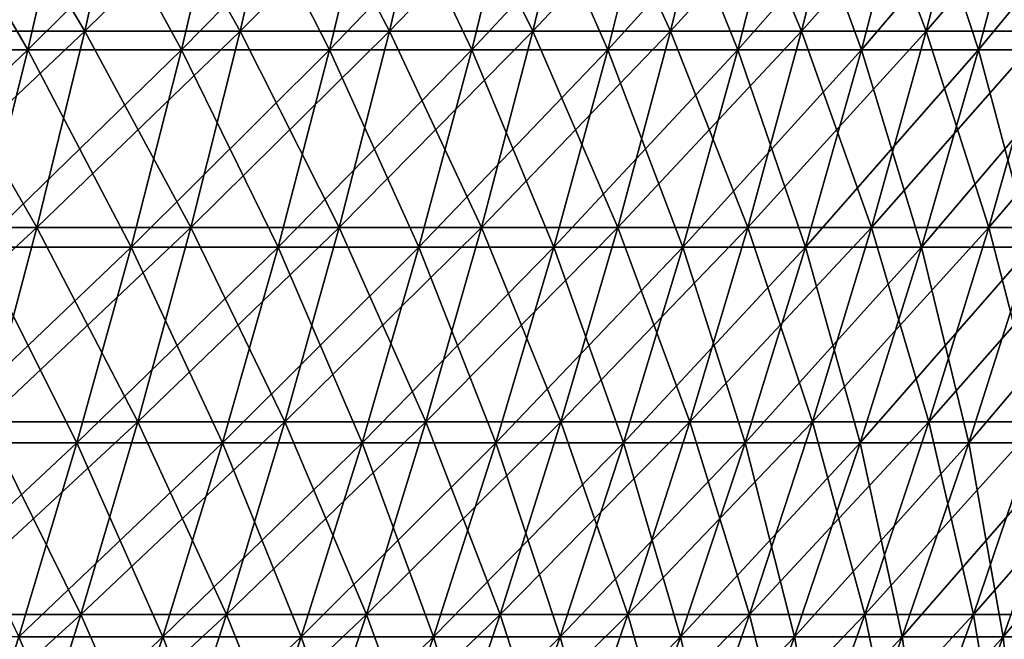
# Model space of a CAD drawing. Header units: millimetres. Extents: x -250 to 250, y 3898 to 4150.
# Tile 544 of 558: x 179 to 209, y 4058 to 4077. Entities that reach past the tile are written whole.
import ezdxf

# ---------------------------------------------------------------- set-up
doc = ezdxf.new("R2010")
doc.units = ezdxf.units.MM
doc.header["$LTSCALE"] = 5.599365
for name, color, linetype in [('2', 7, 'CONTINUOUS'), ('3', 7, 'CONTINUOUS'), ('4', 7, 'CONTINUOUS'), ('5', 7, 'CONTINUOUS')]:
    doc.layers.add(name, color=color, linetype=linetype)

msp = doc.modelspace()

# ---------------------------------------------------------------- linework, layer by layer
at = {"layer": '2', "color": 251, "linetype": 'Continuous', "true_color": 0x504f50}
for points in [[(181.413, 4076.295, -155.425), (176.541, 4076.295, -160.938), (182.752, 4082.276, -156.573), (181.413, 4076.295, -155.425)], [(182.752, 4082.276, -156.573), (176.541, 4076.295, -160.938), (177.844, 4082.276, -162.126), (182.752, 4082.276, -156.573)], [(186.113, 4076.295, -149.765), (181.413, 4076.295, -155.425), (187.487, 4082.276, -150.87), (186.113, 4076.295, -149.765)], [(187.487, 4082.276, -150.87), (181.413, 4076.295, -155.425), (182.752, 4082.276, -156.573), (187.487, 4082.276, -150.87)], [(190.637, 4076.295, -143.962), (186.113, 4076.295, -149.765), (192.044, 4082.276, -145.025), (190.637, 4076.295, -143.962)], [(192.044, 4082.276, -145.025), (186.113, 4076.295, -149.765), (187.487, 4082.276, -150.87), (192.044, 4082.276, -145.025)], [(194.98, 4076.295, -138.023), (190.637, 4076.295, -143.962), (196.419, 4082.276, -139.042), (194.98, 4076.295, -138.023)], [(196.419, 4082.276, -139.042), (190.637, 4076.295, -143.962), (192.044, 4082.276, -145.025), (196.419, 4082.276, -139.042)], [(199.138, 4076.295, -131.954), (194.98, 4076.295, -138.023), (200.608, 4082.276, -132.928), (199.138, 4076.295, -131.954)], [(200.608, 4082.276, -132.928), (194.98, 4076.295, -138.023), (196.419, 4082.276, -139.042), (200.608, 4082.276, -132.928)], [(203.107, 4076.295, -125.758), (199.138, 4076.295, -131.954), (204.606, 4082.276, -126.687), (203.107, 4076.295, -125.758)], [(204.606, 4082.276, -126.687), (199.138, 4076.295, -131.954), (200.608, 4082.276, -132.928), (204.606, 4082.276, -126.687)], [(206.883, 4076.295, -119.444), (203.107, 4076.295, -125.758), (208.411, 4082.276, -120.326), (206.883, 4076.295, -119.444)], [(208.411, 4082.276, -120.326), (203.107, 4076.295, -125.758), (204.606, 4082.276, -126.687), (208.411, 4082.276, -120.326)], [(210.463, 4076.295, -113.016), (206.883, 4076.295, -119.444), (212.017, 4082.276, -113.851), (210.463, 4076.295, -113.016)], [(212.017, 4082.276, -113.851), (206.883, 4076.295, -119.444), (208.411, 4082.276, -120.326), (212.017, 4082.276, -113.851)], [(179.961, 4070.361, -154.181), (175.127, 4070.361, -159.65), (181.413, 4076.295, -155.425), (179.961, 4070.361, -154.181)], [(181.413, 4076.295, -155.425), (175.127, 4070.361, -159.65), (176.541, 4076.295, -160.938), (181.413, 4076.295, -155.425)], [(184.623, 4070.361, -148.566), (179.961, 4070.361, -154.181), (186.113, 4076.295, -149.765), (184.623, 4070.361, -148.566)], [(186.113, 4076.295, -149.765), (179.961, 4070.361, -154.181), (181.413, 4076.295, -155.425), (186.113, 4076.295, -149.765)], [(189.111, 4070.361, -142.81), (184.623, 4070.361, -148.566), (190.637, 4076.295, -143.962), (189.111, 4070.361, -142.81)], [(190.637, 4076.295, -143.962), (184.623, 4070.361, -148.566), (186.113, 4076.295, -149.765), (190.637, 4076.295, -143.962)], [(193.419, 4070.361, -136.918), (189.111, 4070.361, -142.81), (194.98, 4076.295, -138.023), (193.419, 4070.361, -136.918)], [(194.98, 4076.295, -138.023), (189.111, 4070.361, -142.81), (190.637, 4076.295, -143.962), (194.98, 4076.295, -138.023)], [(197.544, 4070.361, -130.897), (193.419, 4070.361, -136.918), (199.138, 4076.295, -131.954), (197.544, 4070.361, -130.897)], [(199.138, 4076.295, -131.954), (193.419, 4070.361, -136.918), (194.98, 4076.295, -138.023), (199.138, 4076.295, -131.954)], [(201.481, 4070.361, -124.752), (197.544, 4070.361, -130.897), (203.107, 4076.295, -125.758), (201.481, 4070.361, -124.752)], [(203.107, 4076.295, -125.758), (197.544, 4070.361, -130.897), (199.138, 4076.295, -131.954), (203.107, 4076.295, -125.758)], [(205.227, 4070.361, -118.488), (201.481, 4070.361, -124.752), (206.883, 4076.295, -119.444), (205.227, 4070.361, -118.488)], [(206.883, 4076.295, -119.444), (201.481, 4070.361, -124.752), (203.107, 4076.295, -125.758), (206.883, 4076.295, -119.444)], [(208.779, 4070.361, -112.112), (205.227, 4070.361, -118.488), (210.463, 4076.295, -113.016), (208.779, 4070.361, -112.112)], [(210.463, 4076.295, -113.016), (205.227, 4070.361, -118.488), (206.883, 4076.295, -119.444), (210.463, 4076.295, -113.016)], [(212.132, 4070.361, -105.629), (208.779, 4070.361, -112.112), (213.844, 4076.295, -106.482), (212.132, 4070.361, -105.629)], [(213.844, 4076.295, -106.482), (208.779, 4070.361, -112.112), (210.463, 4076.295, -113.016), (213.844, 4076.295, -106.482)], [(178.396, 4064.476, -152.841), (173.605, 4064.476, -158.262), (179.961, 4070.361, -154.181), (178.396, 4064.476, -152.841)], [(179.961, 4070.361, -154.181), (173.605, 4064.476, -158.262), (175.127, 4070.361, -159.65), (179.961, 4070.361, -154.181)], [(183.019, 4064.476, -147.275), (178.396, 4064.476, -152.841), (184.623, 4070.361, -148.566), (183.019, 4064.476, -147.275)], [(184.623, 4070.361, -148.566), (178.396, 4064.476, -152.841), (179.961, 4070.361, -154.181), (184.623, 4070.361, -148.566)], [(187.467, 4064.476, -141.569), (183.019, 4064.476, -147.275), (189.111, 4070.361, -142.81), (187.467, 4064.476, -141.569)], [(189.111, 4070.361, -142.81), (183.019, 4064.476, -147.275), (184.623, 4070.361, -148.566), (189.111, 4070.361, -142.81)], [(191.738, 4064.476, -135.728), (187.467, 4064.476, -141.569), (193.419, 4070.361, -136.918), (191.738, 4064.476, -135.728)], [(193.419, 4070.361, -136.918), (187.467, 4064.476, -141.569), (189.111, 4070.361, -142.81), (193.419, 4070.361, -136.918)], [(195.827, 4064.476, -129.759), (191.738, 4064.476, -135.728), (197.544, 4070.361, -130.897), (195.827, 4064.476, -129.759)], [(197.544, 4070.361, -130.897), (191.738, 4064.476, -135.728), (193.419, 4070.361, -136.918), (197.544, 4070.361, -130.897)], [(199.73, 4064.476, -123.667), (195.827, 4064.476, -129.759), (201.481, 4070.361, -124.752), (199.73, 4064.476, -123.667)], [(201.481, 4070.361, -124.752), (195.827, 4064.476, -129.759), (197.544, 4070.361, -130.897), (201.481, 4070.361, -124.752)], [(203.443, 4064.476, -117.458), (199.73, 4064.476, -123.667), (205.227, 4070.361, -118.488), (203.443, 4064.476, -117.458)], [(205.227, 4070.361, -118.488), (199.73, 4064.476, -123.667), (201.481, 4070.361, -124.752), (205.227, 4070.361, -118.488)], [(206.964, 4064.476, -111.137), (203.443, 4064.476, -117.458), (208.779, 4070.361, -112.112), (206.964, 4064.476, -111.137)], [(208.779, 4070.361, -112.112), (203.443, 4064.476, -117.458), (205.227, 4070.361, -118.488), (208.779, 4070.361, -112.112)], [(210.288, 4064.476, -104.711), (206.964, 4064.476, -111.137), (212.132, 4070.361, -105.629), (210.288, 4064.476, -104.711)], [(212.132, 4070.361, -105.629), (206.964, 4064.476, -111.137), (208.779, 4070.361, -112.112), (212.132, 4070.361, -105.629)], [(181.3, 4058.644, -145.892), (176.721, 4058.644, -151.406), (183.019, 4064.476, -147.275), (181.3, 4058.644, -145.892)], [(183.019, 4064.476, -147.275), (176.721, 4058.644, -151.406), (178.396, 4064.476, -152.841), (183.019, 4064.476, -147.275)], [(185.707, 4058.644, -140.239), (181.3, 4058.644, -145.892), (187.467, 4064.476, -141.569), (185.707, 4058.644, -140.239)], [(187.467, 4064.476, -141.569), (181.3, 4058.644, -145.892), (183.019, 4064.476, -147.275), (187.467, 4064.476, -141.569)], [(189.937, 4058.644, -134.454), (185.707, 4058.644, -140.239), (191.738, 4064.476, -135.728), (189.937, 4058.644, -134.454)], [(191.738, 4064.476, -135.728), (185.707, 4058.644, -140.239), (187.467, 4064.476, -141.569), (191.738, 4064.476, -135.728)], [(193.988, 4058.644, -128.541), (189.937, 4058.644, -134.454), (195.827, 4064.476, -129.759), (193.988, 4058.644, -128.541)], [(195.827, 4064.476, -129.759), (189.937, 4058.644, -134.454), (191.738, 4064.476, -135.728), (195.827, 4064.476, -129.759)], [(197.854, 4058.644, -122.506), (193.988, 4058.644, -128.541), (199.73, 4064.476, -123.667), (197.854, 4058.644, -122.506)], [(199.73, 4064.476, -123.667), (193.988, 4058.644, -128.541), (195.827, 4064.476, -129.759), (199.73, 4064.476, -123.667)], [(201.533, 4058.644, -116.355), (197.854, 4058.644, -122.506), (203.443, 4064.476, -117.458), (201.533, 4058.644, -116.355)], [(203.443, 4064.476, -117.458), (197.854, 4058.644, -122.506), (199.73, 4064.476, -123.667), (203.443, 4064.476, -117.458)], [(205.021, 4058.644, -110.094), (201.533, 4058.644, -116.355), (206.964, 4064.476, -111.137), (205.021, 4058.644, -110.094)], [(206.964, 4064.476, -111.137), (201.533, 4058.644, -116.355), (203.443, 4064.476, -117.458), (206.964, 4064.476, -111.137)], [(208.314, 4058.644, -103.728), (205.021, 4058.644, -110.094), (210.288, 4064.476, -104.711), (208.314, 4058.644, -103.728)], [(210.288, 4064.476, -104.711), (205.021, 4058.644, -110.094), (206.964, 4064.476, -111.137), (210.288, 4064.476, -104.711)], [(211.409, 4058.644, -97.264), (208.314, 4058.644, -103.728), (213.413, 4064.476, -98.186), (211.409, 4058.644, -97.264)], [(213.413, 4064.476, -98.186), (208.314, 4058.644, -103.728), (210.288, 4064.476, -104.711), (213.413, 4064.476, -98.186)], [(179.469, 4052.869, -144.418), (174.936, 4052.869, -149.876), (181.3, 4058.644, -145.892), (179.469, 4052.869, -144.418)], [(181.3, 4058.644, -145.892), (174.936, 4052.869, -149.876), (176.721, 4058.644, -151.406), (181.3, 4058.644, -145.892)], [(183.831, 4052.869, -138.823), (179.469, 4052.869, -144.418), (185.707, 4058.644, -140.239), (183.831, 4052.869, -138.823)], [(185.707, 4058.644, -140.239), (179.469, 4052.869, -144.418), (181.3, 4058.644, -145.892), (185.707, 4058.644, -140.239)], [(188.019, 4052.869, -133.096), (183.831, 4052.869, -138.823), (189.937, 4058.644, -134.454), (188.019, 4052.869, -133.096)], [(189.937, 4058.644, -134.454), (183.831, 4052.869, -138.823), (185.707, 4058.644, -140.239), (189.937, 4058.644, -134.454)], [(192.028, 4052.869, -127.243), (188.019, 4052.869, -133.096), (193.988, 4058.644, -128.541), (192.028, 4052.869, -127.243)], [(193.988, 4058.644, -128.541), (188.019, 4052.869, -133.096), (189.937, 4058.644, -134.454), (193.988, 4058.644, -128.541)], [(195.856, 4052.869, -121.269), (192.028, 4052.869, -127.243), (197.854, 4058.644, -122.506), (195.856, 4052.869, -121.269)], [(197.854, 4058.644, -122.506), (192.028, 4052.869, -127.243), (193.988, 4058.644, -128.541), (197.854, 4058.644, -122.506)], [(199.497, 4052.869, -115.18), (195.856, 4052.869, -121.269), (201.533, 4058.644, -116.355), (199.497, 4052.869, -115.18)], [(201.533, 4058.644, -116.355), (195.856, 4052.869, -121.269), (197.854, 4058.644, -122.506), (201.533, 4058.644, -116.355)], [(202.95, 4052.869, -108.982), (199.497, 4052.869, -115.18), (205.021, 4058.644, -110.094), (202.95, 4052.869, -108.982)], [(205.021, 4058.644, -110.094), (199.497, 4052.869, -115.18), (201.533, 4058.644, -116.355), (205.021, 4058.644, -110.094)], [(206.209, 4052.869, -102.68), (202.95, 4052.869, -108.982), (208.314, 4058.644, -103.728), (206.209, 4052.869, -102.68)], [(208.314, 4058.644, -103.728), (202.95, 4052.869, -108.982), (205.021, 4058.644, -110.094), (208.314, 4058.644, -103.728)], [(209.274, 4052.869, -96.281), (206.209, 4052.869, -102.68), (211.409, 4058.644, -97.264), (209.274, 4052.869, -96.281)], [(211.409, 4058.644, -97.264), (206.209, 4052.869, -102.68), (208.314, 4058.644, -103.728), (211.409, 4058.644, -97.264)]]:
    msp.add_3dface(points, dxfattribs=at)
at = {"layer": '3', "color": 251, "linetype": 'Continuous', "true_color": 0x504f50}
for points in [[(176.541, 4076.295, 160.938), (181.413, 4076.295, 155.425), (177.844, 4082.276, 162.126), (176.541, 4076.295, 160.938)], [(177.844, 4082.276, 162.126), (181.413, 4076.295, 155.425), (182.752, 4082.276, 156.573), (177.844, 4082.276, 162.126)], [(181.413, 4076.295, 155.425), (186.113, 4076.295, 149.765), (182.752, 4082.276, 156.573), (181.413, 4076.295, 155.425)], [(182.752, 4082.276, 156.573), (186.113, 4076.295, 149.765), (187.487, 4082.276, 150.87), (182.752, 4082.276, 156.573)], [(186.113, 4076.295, 149.765), (190.637, 4076.295, 143.962), (187.487, 4082.276, 150.87), (186.113, 4076.295, 149.765)], [(187.487, 4082.276, 150.87), (190.637, 4076.295, 143.962), (192.044, 4082.276, 145.025), (187.487, 4082.276, 150.87)], [(190.637, 4076.295, 143.962), (194.98, 4076.295, 138.023), (192.044, 4082.276, 145.025), (190.637, 4076.295, 143.962)], [(192.044, 4082.276, 145.025), (194.98, 4076.295, 138.023), (196.419, 4082.276, 139.042), (192.044, 4082.276, 145.025)], [(194.98, 4076.295, 138.023), (199.138, 4076.295, 131.954), (196.419, 4082.276, 139.042), (194.98, 4076.295, 138.023)], [(196.419, 4082.276, 139.042), (199.138, 4076.295, 131.954), (200.608, 4082.276, 132.928), (196.419, 4082.276, 139.042)], [(199.138, 4076.295, 131.954), (203.107, 4076.295, 125.758), (200.608, 4082.276, 132.928), (199.138, 4076.295, 131.954)], [(200.608, 4082.276, 132.928), (203.107, 4076.295, 125.758), (204.606, 4082.276, 126.687), (200.608, 4082.276, 132.928)], [(203.107, 4076.295, 125.758), (206.883, 4076.295, 119.444), (204.606, 4082.276, 126.687), (203.107, 4076.295, 125.758)], [(204.606, 4082.276, 126.687), (206.883, 4076.295, 119.444), (208.411, 4082.276, 120.326), (204.606, 4082.276, 126.687)], [(206.883, 4076.295, 119.444), (210.463, 4076.295, 113.016), (208.411, 4082.276, 120.326), (206.883, 4076.295, 119.444)], [(208.411, 4082.276, 120.326), (210.463, 4076.295, 113.016), (212.017, 4082.276, 113.851), (208.411, 4082.276, 120.326)], [(175.127, 4070.361, 159.65), (179.961, 4070.361, 154.181), (176.541, 4076.295, 160.938), (175.127, 4070.361, 159.65)], [(176.541, 4076.295, 160.938), (179.961, 4070.361, 154.181), (181.413, 4076.295, 155.425), (176.541, 4076.295, 160.938)], [(179.961, 4070.361, 154.181), (184.623, 4070.361, 148.566), (181.413, 4076.295, 155.425), (179.961, 4070.361, 154.181)], [(181.413, 4076.295, 155.425), (184.623, 4070.361, 148.566), (186.113, 4076.295, 149.765), (181.413, 4076.295, 155.425)], [(184.623, 4070.361, 148.566), (189.111, 4070.361, 142.81), (186.113, 4076.295, 149.765), (184.623, 4070.361, 148.566)], [(186.113, 4076.295, 149.765), (189.111, 4070.361, 142.81), (190.637, 4076.295, 143.962), (186.113, 4076.295, 149.765)], [(189.111, 4070.361, 142.81), (193.419, 4070.361, 136.918), (190.637, 4076.295, 143.962), (189.111, 4070.361, 142.81)], [(190.637, 4076.295, 143.962), (193.419, 4070.361, 136.918), (194.98, 4076.295, 138.023), (190.637, 4076.295, 143.962)], [(193.419, 4070.361, 136.918), (197.544, 4070.361, 130.897), (194.98, 4076.295, 138.023), (193.419, 4070.361, 136.918)], [(194.98, 4076.295, 138.023), (197.544, 4070.361, 130.897), (199.138, 4076.295, 131.954), (194.98, 4076.295, 138.023)], [(197.544, 4070.361, 130.897), (201.481, 4070.361, 124.752), (199.138, 4076.295, 131.954), (197.544, 4070.361, 130.897)], [(199.138, 4076.295, 131.954), (201.481, 4070.361, 124.752), (203.107, 4076.295, 125.758), (199.138, 4076.295, 131.954)], [(201.481, 4070.361, 124.752), (205.227, 4070.361, 118.488), (203.107, 4076.295, 125.758), (201.481, 4070.361, 124.752)], [(203.107, 4076.295, 125.758), (205.227, 4070.361, 118.488), (206.883, 4076.295, 119.444), (203.107, 4076.295, 125.758)], [(205.227, 4070.361, 118.488), (208.779, 4070.361, 112.112), (206.883, 4076.295, 119.444), (205.227, 4070.361, 118.488)], [(206.883, 4076.295, 119.444), (208.779, 4070.361, 112.112), (210.463, 4076.295, 113.016), (206.883, 4076.295, 119.444)], [(208.779, 4070.361, 112.112), (212.132, 4070.361, 105.629), (210.463, 4076.295, 113.016), (208.779, 4070.361, 112.112)], [(175.127, 4070.361, 159.65), (178.396, 4064.476, 152.841), (179.961, 4070.361, 154.181), (175.127, 4070.361, 159.65)], [(178.396, 4064.476, 152.841), (183.019, 4064.476, 147.275), (179.961, 4070.361, 154.181), (178.396, 4064.476, 152.841)], [(179.961, 4070.361, 154.181), (183.019, 4064.476, 147.275), (184.623, 4070.361, 148.566), (179.961, 4070.361, 154.181)], [(183.019, 4064.476, 147.275), (187.467, 4064.476, 141.569), (184.623, 4070.361, 148.566), (183.019, 4064.476, 147.275)], [(184.623, 4070.361, 148.566), (187.467, 4064.476, 141.569), (189.111, 4070.361, 142.81), (184.623, 4070.361, 148.566)], [(187.467, 4064.476, 141.569), (191.738, 4064.476, 135.728), (189.111, 4070.361, 142.81), (187.467, 4064.476, 141.569)], [(189.111, 4070.361, 142.81), (191.738, 4064.476, 135.728), (193.419, 4070.361, 136.918), (189.111, 4070.361, 142.81)], [(191.738, 4064.476, 135.728), (195.827, 4064.476, 129.759), (193.419, 4070.361, 136.918), (191.738, 4064.476, 135.728)], [(193.419, 4070.361, 136.918), (195.827, 4064.476, 129.759), (197.544, 4070.361, 130.897), (193.419, 4070.361, 136.918)], [(195.827, 4064.476, 129.759), (199.73, 4064.476, 123.667), (197.544, 4070.361, 130.897), (195.827, 4064.476, 129.759)], [(197.544, 4070.361, 130.897), (199.73, 4064.476, 123.667), (201.481, 4070.361, 124.752), (197.544, 4070.361, 130.897)], [(199.73, 4064.476, 123.667), (203.443, 4064.476, 117.458), (201.481, 4070.361, 124.752), (199.73, 4064.476, 123.667)], [(201.481, 4070.361, 124.752), (203.443, 4064.476, 117.458), (205.227, 4070.361, 118.488), (201.481, 4070.361, 124.752)], [(203.443, 4064.476, 117.458), (206.964, 4064.476, 111.137), (205.227, 4070.361, 118.488), (203.443, 4064.476, 117.458)], [(205.227, 4070.361, 118.488), (206.964, 4064.476, 111.137), (208.779, 4070.361, 112.112), (205.227, 4070.361, 118.488)], [(206.964, 4064.476, 111.137), (210.288, 4064.476, 104.711), (208.779, 4070.361, 112.112), (206.964, 4064.476, 111.137)], [(208.779, 4070.361, 112.112), (210.288, 4064.476, 104.711), (212.132, 4070.361, 105.629), (208.779, 4070.361, 112.112)], [(176.721, 4058.644, 151.406), (181.3, 4058.644, 145.892), (178.396, 4064.476, 152.841), (176.721, 4058.644, 151.406)], [(178.396, 4064.476, 152.841), (181.3, 4058.644, 145.892), (183.019, 4064.476, 147.275), (178.396, 4064.476, 152.841)], [(181.3, 4058.644, 145.892), (185.707, 4058.644, 140.239), (183.019, 4064.476, 147.275), (181.3, 4058.644, 145.892)], [(183.019, 4064.476, 147.275), (185.707, 4058.644, 140.239), (187.467, 4064.476, 141.569), (183.019, 4064.476, 147.275)], [(185.707, 4058.644, 140.239), (189.937, 4058.644, 134.454), (187.467, 4064.476, 141.569), (185.707, 4058.644, 140.239)], [(187.467, 4064.476, 141.569), (189.937, 4058.644, 134.454), (191.738, 4064.476, 135.728), (187.467, 4064.476, 141.569)], [(189.937, 4058.644, 134.454), (193.988, 4058.644, 128.541), (191.738, 4064.476, 135.728), (189.937, 4058.644, 134.454)], [(191.738, 4064.476, 135.728), (193.988, 4058.644, 128.541), (195.827, 4064.476, 129.759), (191.738, 4064.476, 135.728)], [(193.988, 4058.644, 128.541), (197.854, 4058.644, 122.506), (195.827, 4064.476, 129.759), (193.988, 4058.644, 128.541)], [(195.827, 4064.476, 129.759), (197.854, 4058.644, 122.506), (199.73, 4064.476, 123.667), (195.827, 4064.476, 129.759)], [(197.854, 4058.644, 122.506), (201.533, 4058.644, 116.355), (199.73, 4064.476, 123.667), (197.854, 4058.644, 122.506)], [(199.73, 4064.476, 123.667), (201.533, 4058.644, 116.355), (203.443, 4064.476, 117.458), (199.73, 4064.476, 123.667)], [(201.533, 4058.644, 116.355), (205.021, 4058.644, 110.094), (203.443, 4064.476, 117.458), (201.533, 4058.644, 116.355)], [(203.443, 4064.476, 117.458), (205.021, 4058.644, 110.094), (206.964, 4064.476, 111.137), (203.443, 4064.476, 117.458)], [(205.021, 4058.644, 110.094), (208.314, 4058.644, 103.728), (206.964, 4064.476, 111.137), (205.021, 4058.644, 110.094)], [(206.964, 4064.476, 111.137), (208.314, 4058.644, 103.728), (210.288, 4064.476, 104.711), (206.964, 4064.476, 111.137)], [(208.314, 4058.644, 103.728), (211.409, 4058.644, 97.264), (210.288, 4064.476, 104.711), (208.314, 4058.644, 103.728)], [(174.936, 4052.869, 149.876), (179.469, 4052.869, 144.418), (176.721, 4058.644, 151.406), (174.936, 4052.869, 149.876)], [(176.721, 4058.644, 151.406), (179.469, 4052.869, 144.418), (181.3, 4058.644, 145.892), (176.721, 4058.644, 151.406)], [(179.469, 4052.869, 144.418), (183.831, 4052.869, 138.823), (181.3, 4058.644, 145.892), (179.469, 4052.869, 144.418)], [(181.3, 4058.644, 145.892), (183.831, 4052.869, 138.823), (185.707, 4058.644, 140.239), (181.3, 4058.644, 145.892)], [(183.831, 4052.869, 138.823), (188.019, 4052.869, 133.096), (185.707, 4058.644, 140.239), (183.831, 4052.869, 138.823)], [(185.707, 4058.644, 140.239), (188.019, 4052.869, 133.096), (189.937, 4058.644, 134.454), (185.707, 4058.644, 140.239)], [(188.019, 4052.869, 133.096), (192.028, 4052.869, 127.243), (189.937, 4058.644, 134.454), (188.019, 4052.869, 133.096)], [(189.937, 4058.644, 134.454), (192.028, 4052.869, 127.243), (193.988, 4058.644, 128.541), (189.937, 4058.644, 134.454)], [(192.028, 4052.869, 127.243), (195.856, 4052.869, 121.269), (193.988, 4058.644, 128.541), (192.028, 4052.869, 127.243)], [(193.988, 4058.644, 128.541), (195.856, 4052.869, 121.269), (197.854, 4058.644, 122.506), (193.988, 4058.644, 128.541)], [(195.856, 4052.869, 121.269), (199.497, 4052.869, 115.18), (197.854, 4058.644, 122.506), (195.856, 4052.869, 121.269)], [(197.854, 4058.644, 122.506), (199.497, 4052.869, 115.18), (201.533, 4058.644, 116.355), (197.854, 4058.644, 122.506)], [(199.497, 4052.869, 115.18), (202.95, 4052.869, 108.982), (201.533, 4058.644, 116.355), (199.497, 4052.869, 115.18)], [(201.533, 4058.644, 116.355), (202.95, 4052.869, 108.982), (205.021, 4058.644, 110.094), (201.533, 4058.644, 116.355)], [(202.95, 4052.869, 108.982), (206.209, 4052.869, 102.68), (205.021, 4058.644, 110.094), (202.95, 4052.869, 108.982)], [(205.021, 4058.644, 110.094), (206.209, 4052.869, 102.68), (208.314, 4058.644, 103.728), (205.021, 4058.644, 110.094)], [(206.209, 4052.869, 102.68), (209.274, 4052.869, 96.281), (208.314, 4058.644, 103.728), (206.209, 4052.869, 102.68)], [(208.314, 4058.644, 103.728), (209.274, 4052.869, 96.281), (211.409, 4058.644, 97.264), (208.314, 4058.644, 103.728)]]:
    msp.add_3dface(points, dxfattribs=at)
at = {"layer": '4', "color": 155, "linetype": 'Continuous', "true_color": 0x4a708c}
for points in [[(179.689, 4075.733, 153.948), (174.863, 4075.733, 159.409), (181.061, 4081.754, 155.124), (179.689, 4075.733, 153.948)], [(181.061, 4081.754, 155.124), (174.863, 4075.733, 159.409), (176.198, 4081.754, 160.626), (181.061, 4081.754, 155.124)], [(184.345, 4075.733, 148.342), (179.689, 4075.733, 153.948), (185.752, 4081.754, 149.474), (184.345, 4075.733, 148.342)], [(185.752, 4081.754, 149.474), (179.689, 4075.733, 153.948), (181.061, 4081.754, 155.124), (185.752, 4081.754, 149.474)], [(188.826, 4075.733, 142.595), (184.345, 4075.733, 148.342), (190.267, 4081.754, 143.683), (188.826, 4075.733, 142.595)], [(190.267, 4081.754, 143.683), (184.345, 4075.733, 148.342), (185.752, 4081.754, 149.474), (190.267, 4081.754, 143.683)], [(193.127, 4075.733, 136.712), (188.826, 4075.733, 142.595), (194.602, 4081.754, 137.756), (193.127, 4075.733, 136.712)], [(194.602, 4081.754, 137.756), (188.826, 4075.733, 142.595), (190.267, 4081.754, 143.683), (194.602, 4081.754, 137.756)], [(197.246, 4075.733, 130.7), (193.127, 4075.733, 136.712), (198.752, 4081.754, 131.698), (197.246, 4075.733, 130.7)], [(198.752, 4081.754, 131.698), (193.127, 4075.733, 136.712), (194.602, 4081.754, 137.756), (198.752, 4081.754, 131.698)], [(201.177, 4075.733, 124.564), (197.246, 4075.733, 130.7), (202.713, 4081.754, 125.515), (201.177, 4075.733, 124.564)], [(202.713, 4081.754, 125.515), (197.246, 4075.733, 130.7), (198.752, 4081.754, 131.698), (202.713, 4081.754, 125.515)], [(204.918, 4075.733, 118.309), (201.177, 4075.733, 124.564), (206.482, 4081.754, 119.212), (204.918, 4075.733, 118.309)], [(206.482, 4081.754, 119.212), (201.177, 4075.733, 124.564), (202.713, 4081.754, 125.515), (206.482, 4081.754, 119.212)], [(208.464, 4075.733, 111.943), (204.918, 4075.733, 118.309), (210.055, 4081.754, 112.797), (208.464, 4075.733, 111.943)], [(210.055, 4081.754, 112.797), (204.918, 4075.733, 118.309), (206.482, 4081.754, 119.212), (210.055, 4081.754, 112.797)], [(211.812, 4075.733, 105.47), (208.464, 4075.733, 111.943), (213.429, 4081.754, 106.275), (211.812, 4075.733, 105.47)], [(213.429, 4081.754, 106.275), (208.464, 4075.733, 111.943), (210.055, 4081.754, 112.797), (213.429, 4081.754, 106.275)], [(178.202, 4069.76, 152.674), (173.416, 4069.76, 158.09), (179.689, 4075.733, 153.948), (178.202, 4069.76, 152.674)], [(179.689, 4075.733, 153.948), (173.416, 4069.76, 158.09), (174.863, 4075.733, 159.409), (179.689, 4075.733, 153.948)], [(182.819, 4069.76, 147.114), (178.202, 4069.76, 152.674), (184.345, 4075.733, 148.342), (182.819, 4069.76, 147.114)], [(184.345, 4075.733, 148.342), (178.202, 4069.76, 152.674), (179.689, 4075.733, 153.948), (184.345, 4075.733, 148.342)], [(187.263, 4069.76, 141.415), (182.819, 4069.76, 147.114), (188.826, 4075.733, 142.595), (187.263, 4069.76, 141.415)], [(188.826, 4075.733, 142.595), (182.819, 4069.76, 147.114), (184.345, 4075.733, 148.342), (188.826, 4075.733, 142.595)], [(191.529, 4069.76, 135.581), (187.263, 4069.76, 141.415), (193.127, 4075.733, 136.712), (191.529, 4069.76, 135.581)], [(193.127, 4075.733, 136.712), (187.263, 4069.76, 141.415), (188.826, 4075.733, 142.595), (193.127, 4075.733, 136.712)], [(195.614, 4069.76, 129.618), (191.529, 4069.76, 135.581), (197.246, 4075.733, 130.7), (195.614, 4069.76, 129.618)], [(197.246, 4075.733, 130.7), (191.529, 4069.76, 135.581), (193.127, 4075.733, 136.712), (197.246, 4075.733, 130.7)], [(199.512, 4069.76, 123.533), (195.614, 4069.76, 129.618), (201.177, 4075.733, 124.564), (199.512, 4069.76, 123.533)], [(201.177, 4075.733, 124.564), (195.614, 4069.76, 129.618), (197.246, 4075.733, 130.7), (201.177, 4075.733, 124.564)], [(203.222, 4069.76, 117.33), (199.512, 4069.76, 123.533), (204.918, 4075.733, 118.309), (203.222, 4069.76, 117.33)], [(204.918, 4075.733, 118.309), (199.512, 4069.76, 123.533), (201.177, 4075.733, 124.564), (204.918, 4075.733, 118.309)], [(206.739, 4069.76, 111.016), (203.222, 4069.76, 117.33), (208.464, 4075.733, 111.943), (206.739, 4069.76, 111.016)], [(208.464, 4075.733, 111.943), (203.222, 4069.76, 117.33), (204.918, 4075.733, 118.309), (208.464, 4075.733, 111.943)], [(210.059, 4069.76, 104.597), (206.739, 4069.76, 111.016), (211.812, 4075.733, 105.47), (210.059, 4069.76, 104.597)], [(211.812, 4075.733, 105.47), (206.739, 4069.76, 111.016), (208.464, 4075.733, 111.943), (211.812, 4075.733, 105.47)], [(181.176, 4063.839, 145.792), (176.601, 4063.839, 151.302), (182.819, 4069.76, 147.114), (181.176, 4063.839, 145.792)], [(182.819, 4069.76, 147.114), (176.601, 4063.839, 151.302), (178.202, 4069.76, 152.674), (182.819, 4069.76, 147.114)], [(185.58, 4063.839, 140.144), (181.176, 4063.839, 145.792), (187.263, 4069.76, 141.415), (185.58, 4063.839, 140.144)], [(187.263, 4069.76, 141.415), (181.176, 4063.839, 145.792), (182.819, 4069.76, 147.114), (187.263, 4069.76, 141.415)], [(189.808, 4063.839, 134.362), (185.58, 4063.839, 140.144), (191.529, 4069.76, 135.581), (189.808, 4063.839, 134.362)], [(191.529, 4069.76, 135.581), (185.58, 4063.839, 140.144), (187.263, 4069.76, 141.415), (191.529, 4069.76, 135.581)], [(193.855, 4063.839, 128.453), (189.808, 4063.839, 134.362), (195.614, 4069.76, 129.618), (193.855, 4063.839, 128.453)], [(195.614, 4069.76, 129.618), (189.808, 4063.839, 134.362), (191.529, 4069.76, 135.581), (195.614, 4069.76, 129.618)], [(197.719, 4063.839, 122.423), (193.855, 4063.839, 128.453), (199.512, 4069.76, 123.533), (197.719, 4063.839, 122.423)], [(199.512, 4069.76, 123.533), (193.855, 4063.839, 128.453), (195.614, 4069.76, 129.618), (199.512, 4069.76, 123.533)], [(201.396, 4063.839, 116.276), (197.719, 4063.839, 122.423), (203.222, 4069.76, 117.33), (201.396, 4063.839, 116.276)], [(203.222, 4069.76, 117.33), (197.719, 4063.839, 122.423), (199.512, 4069.76, 123.533), (203.222, 4069.76, 117.33)], [(204.881, 4063.839, 110.019), (201.396, 4063.839, 116.276), (206.739, 4069.76, 111.016), (204.881, 4063.839, 110.019)], [(206.739, 4069.76, 111.016), (201.396, 4063.839, 116.276), (203.222, 4069.76, 117.33), (206.739, 4069.76, 111.016)], [(208.172, 4063.839, 103.657), (204.881, 4063.839, 110.019), (210.059, 4069.76, 104.597), (208.172, 4063.839, 103.657)], [(210.059, 4069.76, 104.597), (204.881, 4063.839, 110.019), (206.739, 4069.76, 111.016), (210.059, 4069.76, 104.597)], [(211.265, 4063.839, 97.197), (208.172, 4063.839, 103.657), (213.181, 4069.76, 98.079), (211.265, 4063.839, 97.197)], [(213.181, 4069.76, 98.079), (208.172, 4063.839, 103.657), (210.059, 4069.76, 104.597), (213.181, 4069.76, 98.079)], [(179.417, 4057.973, 144.376), (174.886, 4057.973, 149.833), (181.176, 4063.839, 145.792), (179.417, 4057.973, 144.376)], [(181.176, 4063.839, 145.792), (174.886, 4057.973, 149.833), (176.601, 4063.839, 151.302), (181.176, 4063.839, 145.792)], [(183.778, 4057.973, 138.783), (179.417, 4057.973, 144.376), (185.58, 4063.839, 140.144), (183.778, 4057.973, 138.783)], [(185.58, 4063.839, 140.144), (179.417, 4057.973, 144.376), (181.176, 4063.839, 145.792), (185.58, 4063.839, 140.144)], [(187.965, 4057.973, 133.057), (183.778, 4057.973, 138.783), (189.808, 4063.839, 134.362), (187.965, 4057.973, 133.057)], [(189.808, 4063.839, 134.362), (183.778, 4057.973, 138.783), (185.58, 4063.839, 140.144), (189.808, 4063.839, 134.362)], [(191.973, 4057.973, 127.206), (187.965, 4057.973, 133.057), (193.855, 4063.839, 128.453), (191.973, 4057.973, 127.206)], [(193.855, 4063.839, 128.453), (187.965, 4057.973, 133.057), (189.808, 4063.839, 134.362), (193.855, 4063.839, 128.453)], [(195.799, 4057.973, 121.234), (191.973, 4057.973, 127.206), (197.719, 4063.839, 122.423), (195.799, 4057.973, 121.234)], [(197.719, 4063.839, 122.423), (191.973, 4057.973, 127.206), (193.855, 4063.839, 128.453), (197.719, 4063.839, 122.423)], [(199.44, 4057.973, 115.147), (195.799, 4057.973, 121.234), (201.396, 4063.839, 116.276), (199.44, 4057.973, 115.147)], [(201.396, 4063.839, 116.276), (195.799, 4057.973, 121.234), (197.719, 4063.839, 122.423), (201.396, 4063.839, 116.276)], [(202.891, 4057.973, 108.95), (199.44, 4057.973, 115.147), (204.881, 4063.839, 110.019), (202.891, 4057.973, 108.95)], [(204.881, 4063.839, 110.019), (199.44, 4057.973, 115.147), (201.396, 4063.839, 116.276), (204.881, 4063.839, 110.019)], [(206.15, 4057.973, 102.651), (202.891, 4057.973, 108.95), (208.172, 4063.839, 103.657), (206.15, 4057.973, 102.651)], [(208.172, 4063.839, 103.657), (202.891, 4057.973, 108.95), (204.881, 4063.839, 110.019), (208.172, 4063.839, 103.657)], [(209.213, 4057.973, 96.253), (206.15, 4057.973, 102.651), (211.265, 4063.839, 97.197), (209.213, 4057.973, 96.253)], [(211.265, 4063.839, 97.197), (206.15, 4057.973, 102.651), (208.172, 4063.839, 103.657), (211.265, 4063.839, 97.197)], [(212.078, 4057.973, 89.765), (209.213, 4057.973, 96.253), (214.158, 4063.839, 90.645), (212.078, 4057.973, 89.765)], [(214.158, 4063.839, 90.645), (209.213, 4057.973, 96.253), (211.265, 4063.839, 97.197), (214.158, 4063.839, 90.645)], [(181.858, 4052.166, 137.333), (177.542, 4052.166, 142.868), (183.778, 4057.973, 138.783), (181.858, 4052.166, 137.333)], [(183.778, 4057.973, 138.783), (177.542, 4052.166, 142.868), (179.417, 4057.973, 144.376), (183.778, 4057.973, 138.783)], [(186.001, 4052.166, 131.667), (181.858, 4052.166, 137.333), (187.965, 4057.973, 133.057), (186.001, 4052.166, 131.667)], [(187.965, 4057.973, 133.057), (181.858, 4052.166, 137.333), (183.778, 4057.973, 138.783), (187.965, 4057.973, 133.057)], [(189.967, 4052.166, 125.877), (186.001, 4052.166, 131.667), (191.973, 4057.973, 127.206), (189.967, 4052.166, 125.877)], [(191.973, 4057.973, 127.206), (186.001, 4052.166, 131.667), (187.965, 4057.973, 133.057), (191.973, 4057.973, 127.206)], [(193.753, 4052.166, 119.967), (189.967, 4052.166, 125.877), (195.799, 4057.973, 121.234), (193.753, 4052.166, 119.967)], [(195.799, 4057.973, 121.234), (189.967, 4052.166, 125.877), (191.973, 4057.973, 127.206), (195.799, 4057.973, 121.234)], [(197.356, 4052.166, 113.943), (193.753, 4052.166, 119.967), (199.44, 4057.973, 115.147), (197.356, 4052.166, 113.943)], [(199.44, 4057.973, 115.147), (193.753, 4052.166, 119.967), (195.799, 4057.973, 121.234), (199.44, 4057.973, 115.147)], [(200.771, 4052.166, 107.812), (197.356, 4052.166, 113.943), (202.891, 4057.973, 108.95), (200.771, 4052.166, 107.812)], [(202.891, 4057.973, 108.95), (197.356, 4052.166, 113.943), (199.44, 4057.973, 115.147), (202.891, 4057.973, 108.95)], [(203.996, 4052.166, 101.578), (200.771, 4052.166, 107.812), (206.15, 4057.973, 102.651), (203.996, 4052.166, 101.578)], [(206.15, 4057.973, 102.651), (200.771, 4052.166, 107.812), (202.891, 4057.973, 108.95), (206.15, 4057.973, 102.651)], [(207.027, 4052.166, 95.248), (203.996, 4052.166, 101.578), (209.213, 4057.973, 96.253), (207.027, 4052.166, 95.248)], [(209.213, 4057.973, 96.253), (203.996, 4052.166, 101.578), (206.15, 4057.973, 102.651), (209.213, 4057.973, 96.253)], [(209.862, 4052.166, 88.827), (207.027, 4052.166, 95.248), (212.078, 4057.973, 89.765), (209.862, 4052.166, 88.827)], [(212.078, 4057.973, 89.765), (207.027, 4052.166, 95.248), (209.213, 4057.973, 96.253), (212.078, 4057.973, 89.765)]]:
    msp.add_3dface(points, dxfattribs=at)
at = {"layer": '5', "color": 155, "linetype": 'Continuous', "true_color": 0x4a708c}
for points in [[(174.863, 4075.733, -159.409), (179.689, 4075.733, -153.948), (176.198, 4081.754, -160.626), (174.863, 4075.733, -159.409)], [(176.198, 4081.754, -160.626), (179.689, 4075.733, -153.948), (181.061, 4081.754, -155.124), (176.198, 4081.754, -160.626)], [(179.689, 4075.733, -153.948), (184.345, 4075.733, -148.342), (181.061, 4081.754, -155.124), (179.689, 4075.733, -153.948)], [(181.061, 4081.754, -155.124), (184.345, 4075.733, -148.342), (185.752, 4081.754, -149.474), (181.061, 4081.754, -155.124)], [(184.345, 4075.733, -148.342), (188.826, 4075.733, -142.595), (185.752, 4081.754, -149.474), (184.345, 4075.733, -148.342)], [(185.752, 4081.754, -149.474), (188.826, 4075.733, -142.595), (190.267, 4081.754, -143.683), (185.752, 4081.754, -149.474)], [(188.826, 4075.733, -142.595), (193.127, 4075.733, -136.712), (190.267, 4081.754, -143.683), (188.826, 4075.733, -142.595)], [(190.267, 4081.754, -143.683), (193.127, 4075.733, -136.712), (194.602, 4081.754, -137.756), (190.267, 4081.754, -143.683)], [(193.127, 4075.733, -136.712), (197.246, 4075.733, -130.7), (194.602, 4081.754, -137.756), (193.127, 4075.733, -136.712)], [(194.602, 4081.754, -137.756), (197.246, 4075.733, -130.7), (198.752, 4081.754, -131.698), (194.602, 4081.754, -137.756)], [(197.246, 4075.733, -130.7), (201.177, 4075.733, -124.564), (198.752, 4081.754, -131.698), (197.246, 4075.733, -130.7)], [(198.752, 4081.754, -131.698), (201.177, 4075.733, -124.564), (202.713, 4081.754, -125.515), (198.752, 4081.754, -131.698)], [(201.177, 4075.733, -124.564), (204.918, 4075.733, -118.309), (202.713, 4081.754, -125.515), (201.177, 4075.733, -124.564)], [(202.713, 4081.754, -125.515), (204.918, 4075.733, -118.309), (206.482, 4081.754, -119.212), (202.713, 4081.754, -125.515)], [(204.918, 4075.733, -118.309), (208.464, 4075.733, -111.943), (206.482, 4081.754, -119.212), (204.918, 4075.733, -118.309)], [(206.482, 4081.754, -119.212), (208.464, 4075.733, -111.943), (210.055, 4081.754, -112.797), (206.482, 4081.754, -119.212)], [(208.464, 4075.733, -111.943), (211.812, 4075.733, -105.47), (210.055, 4081.754, -112.797), (208.464, 4075.733, -111.943)], [(174.863, 4075.733, -159.409), (178.202, 4069.76, -152.674), (179.689, 4075.733, -153.948), (174.863, 4075.733, -159.409)], [(178.202, 4069.76, -152.674), (182.819, 4069.76, -147.114), (179.689, 4075.733, -153.948), (178.202, 4069.76, -152.674)], [(179.689, 4075.733, -153.948), (182.819, 4069.76, -147.114), (184.345, 4075.733, -148.342), (179.689, 4075.733, -153.948)], [(182.819, 4069.76, -147.114), (187.263, 4069.76, -141.415), (184.345, 4075.733, -148.342), (182.819, 4069.76, -147.114)], [(184.345, 4075.733, -148.342), (187.263, 4069.76, -141.415), (188.826, 4075.733, -142.595), (184.345, 4075.733, -148.342)], [(187.263, 4069.76, -141.415), (191.529, 4069.76, -135.581), (188.826, 4075.733, -142.595), (187.263, 4069.76, -141.415)], [(188.826, 4075.733, -142.595), (191.529, 4069.76, -135.581), (193.127, 4075.733, -136.712), (188.826, 4075.733, -142.595)], [(191.529, 4069.76, -135.581), (195.614, 4069.76, -129.618), (193.127, 4075.733, -136.712), (191.529, 4069.76, -135.581)], [(193.127, 4075.733, -136.712), (195.614, 4069.76, -129.618), (197.246, 4075.733, -130.7), (193.127, 4075.733, -136.712)], [(195.614, 4069.76, -129.618), (199.512, 4069.76, -123.533), (197.246, 4075.733, -130.7), (195.614, 4069.76, -129.618)], [(197.246, 4075.733, -130.7), (199.512, 4069.76, -123.533), (201.177, 4075.733, -124.564), (197.246, 4075.733, -130.7)], [(199.512, 4069.76, -123.533), (203.222, 4069.76, -117.33), (201.177, 4075.733, -124.564), (199.512, 4069.76, -123.533)], [(201.177, 4075.733, -124.564), (203.222, 4069.76, -117.33), (204.918, 4075.733, -118.309), (201.177, 4075.733, -124.564)], [(203.222, 4069.76, -117.33), (206.739, 4069.76, -111.016), (204.918, 4075.733, -118.309), (203.222, 4069.76, -117.33)], [(204.918, 4075.733, -118.309), (206.739, 4069.76, -111.016), (208.464, 4075.733, -111.943), (204.918, 4075.733, -118.309)], [(206.739, 4069.76, -111.016), (210.059, 4069.76, -104.597), (208.464, 4075.733, -111.943), (206.739, 4069.76, -111.016)], [(208.464, 4075.733, -111.943), (210.059, 4069.76, -104.597), (211.812, 4075.733, -105.47), (208.464, 4075.733, -111.943)], [(176.601, 4063.839, -151.302), (181.176, 4063.839, -145.792), (178.202, 4069.76, -152.674), (176.601, 4063.839, -151.302)], [(178.202, 4069.76, -152.674), (181.176, 4063.839, -145.792), (182.819, 4069.76, -147.114), (178.202, 4069.76, -152.674)], [(181.176, 4063.839, -145.792), (185.58, 4063.839, -140.144), (182.819, 4069.76, -147.114), (181.176, 4063.839, -145.792)], [(182.819, 4069.76, -147.114), (185.58, 4063.839, -140.144), (187.263, 4069.76, -141.415), (182.819, 4069.76, -147.114)], [(185.58, 4063.839, -140.144), (189.808, 4063.839, -134.362), (187.263, 4069.76, -141.415), (185.58, 4063.839, -140.144)], [(187.263, 4069.76, -141.415), (189.808, 4063.839, -134.362), (191.529, 4069.76, -135.581), (187.263, 4069.76, -141.415)], [(189.808, 4063.839, -134.362), (193.855, 4063.839, -128.453), (191.529, 4069.76, -135.581), (189.808, 4063.839, -134.362)], [(191.529, 4069.76, -135.581), (193.855, 4063.839, -128.453), (195.614, 4069.76, -129.618), (191.529, 4069.76, -135.581)], [(193.855, 4063.839, -128.453), (197.719, 4063.839, -122.423), (195.614, 4069.76, -129.618), (193.855, 4063.839, -128.453)], [(195.614, 4069.76, -129.618), (197.719, 4063.839, -122.423), (199.512, 4069.76, -123.533), (195.614, 4069.76, -129.618)], [(197.719, 4063.839, -122.423), (201.396, 4063.839, -116.276), (199.512, 4069.76, -123.533), (197.719, 4063.839, -122.423)], [(199.512, 4069.76, -123.533), (201.396, 4063.839, -116.276), (203.222, 4069.76, -117.33), (199.512, 4069.76, -123.533)], [(201.396, 4063.839, -116.276), (204.881, 4063.839, -110.019), (203.222, 4069.76, -117.33), (201.396, 4063.839, -116.276)], [(203.222, 4069.76, -117.33), (204.881, 4063.839, -110.019), (206.739, 4069.76, -111.016), (203.222, 4069.76, -117.33)], [(204.881, 4063.839, -110.019), (208.172, 4063.839, -103.657), (206.739, 4069.76, -111.016), (204.881, 4063.839, -110.019)], [(206.739, 4069.76, -111.016), (208.172, 4063.839, -103.657), (210.059, 4069.76, -104.597), (206.739, 4069.76, -111.016)], [(208.172, 4063.839, -103.657), (211.265, 4063.839, -97.197), (210.059, 4069.76, -104.597), (208.172, 4063.839, -103.657)], [(176.601, 4063.839, -151.302), (179.417, 4057.973, -144.376), (181.176, 4063.839, -145.792), (176.601, 4063.839, -151.302)], [(179.417, 4057.973, -144.376), (183.778, 4057.973, -138.783), (181.176, 4063.839, -145.792), (179.417, 4057.973, -144.376)], [(181.176, 4063.839, -145.792), (183.778, 4057.973, -138.783), (185.58, 4063.839, -140.144), (181.176, 4063.839, -145.792)], [(183.778, 4057.973, -138.783), (187.965, 4057.973, -133.057), (185.58, 4063.839, -140.144), (183.778, 4057.973, -138.783)], [(185.58, 4063.839, -140.144), (187.965, 4057.973, -133.057), (189.808, 4063.839, -134.362), (185.58, 4063.839, -140.144)], [(187.965, 4057.973, -133.057), (191.973, 4057.973, -127.206), (189.808, 4063.839, -134.362), (187.965, 4057.973, -133.057)], [(189.808, 4063.839, -134.362), (191.973, 4057.973, -127.206), (193.855, 4063.839, -128.453), (189.808, 4063.839, -134.362)], [(191.973, 4057.973, -127.206), (195.799, 4057.973, -121.234), (193.855, 4063.839, -128.453), (191.973, 4057.973, -127.206)], [(193.855, 4063.839, -128.453), (195.799, 4057.973, -121.234), (197.719, 4063.839, -122.423), (193.855, 4063.839, -128.453)], [(195.799, 4057.973, -121.234), (199.44, 4057.973, -115.147), (197.719, 4063.839, -122.423), (195.799, 4057.973, -121.234)], [(197.719, 4063.839, -122.423), (199.44, 4057.973, -115.147), (201.396, 4063.839, -116.276), (197.719, 4063.839, -122.423)], [(199.44, 4057.973, -115.147), (202.891, 4057.973, -108.95), (201.396, 4063.839, -116.276), (199.44, 4057.973, -115.147)], [(201.396, 4063.839, -116.276), (202.891, 4057.973, -108.95), (204.881, 4063.839, -110.019), (201.396, 4063.839, -116.276)], [(202.891, 4057.973, -108.95), (206.15, 4057.973, -102.651), (204.881, 4063.839, -110.019), (202.891, 4057.973, -108.95)], [(204.881, 4063.839, -110.019), (206.15, 4057.973, -102.651), (208.172, 4063.839, -103.657), (204.881, 4063.839, -110.019)], [(206.15, 4057.973, -102.651), (209.213, 4057.973, -96.253), (208.172, 4063.839, -103.657), (206.15, 4057.973, -102.651)], [(208.172, 4063.839, -103.657), (209.213, 4057.973, -96.253), (211.265, 4063.839, -97.197), (208.172, 4063.839, -103.657)], [(209.213, 4057.973, -96.253), (212.078, 4057.973, -89.765), (211.265, 4063.839, -97.197), (209.213, 4057.973, -96.253)], [(177.542, 4052.166, -142.868), (181.858, 4052.166, -137.333), (179.417, 4057.973, -144.376), (177.542, 4052.166, -142.868)], [(179.417, 4057.973, -144.376), (181.858, 4052.166, -137.333), (183.778, 4057.973, -138.783), (179.417, 4057.973, -144.376)], [(181.858, 4052.166, -137.333), (186.001, 4052.166, -131.667), (183.778, 4057.973, -138.783), (181.858, 4052.166, -137.333)], [(183.778, 4057.973, -138.783), (186.001, 4052.166, -131.667), (187.965, 4057.973, -133.057), (183.778, 4057.973, -138.783)], [(186.001, 4052.166, -131.667), (189.967, 4052.166, -125.877), (187.965, 4057.973, -133.057), (186.001, 4052.166, -131.667)], [(187.965, 4057.973, -133.057), (189.967, 4052.166, -125.877), (191.973, 4057.973, -127.206), (187.965, 4057.973, -133.057)], [(189.967, 4052.166, -125.877), (193.753, 4052.166, -119.967), (191.973, 4057.973, -127.206), (189.967, 4052.166, -125.877)], [(191.973, 4057.973, -127.206), (193.753, 4052.166, -119.967), (195.799, 4057.973, -121.234), (191.973, 4057.973, -127.206)], [(193.753, 4052.166, -119.967), (197.356, 4052.166, -113.943), (195.799, 4057.973, -121.234), (193.753, 4052.166, -119.967)], [(195.799, 4057.973, -121.234), (197.356, 4052.166, -113.943), (199.44, 4057.973, -115.147), (195.799, 4057.973, -121.234)], [(197.356, 4052.166, -113.943), (200.771, 4052.166, -107.812), (199.44, 4057.973, -115.147), (197.356, 4052.166, -113.943)], [(199.44, 4057.973, -115.147), (200.771, 4052.166, -107.812), (202.891, 4057.973, -108.95), (199.44, 4057.973, -115.147)], [(200.771, 4052.166, -107.812), (203.996, 4052.166, -101.578), (202.891, 4057.973, -108.95), (200.771, 4052.166, -107.812)], [(202.891, 4057.973, -108.95), (203.996, 4052.166, -101.578), (206.15, 4057.973, -102.651), (202.891, 4057.973, -108.95)], [(203.996, 4052.166, -101.578), (207.027, 4052.166, -95.248), (206.15, 4057.973, -102.651), (203.996, 4052.166, -101.578)], [(206.15, 4057.973, -102.651), (207.027, 4052.166, -95.248), (209.213, 4057.973, -96.253), (206.15, 4057.973, -102.651)], [(207.027, 4052.166, -95.248), (209.862, 4052.166, -88.827), (209.213, 4057.973, -96.253), (207.027, 4052.166, -95.248)], [(209.213, 4057.973, -96.253), (209.862, 4052.166, -88.827), (212.078, 4057.973, -89.765), (209.213, 4057.973, -96.253)]]:
    msp.add_3dface(points, dxfattribs=at)

doc.saveas('drawing.dxf')
